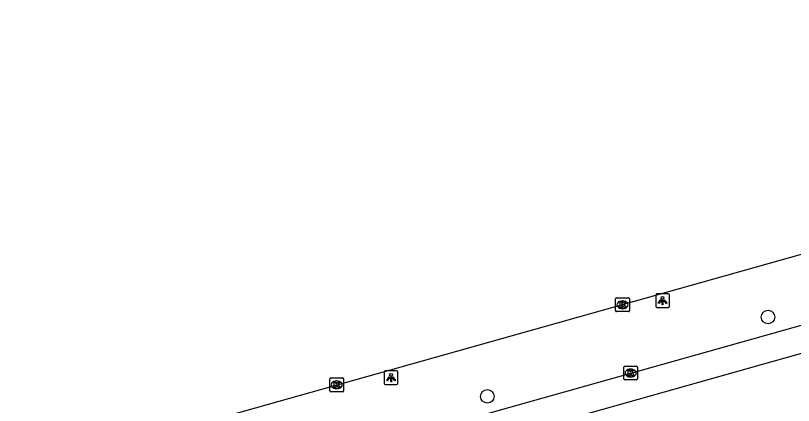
# Model space of a CAD drawing. Extents: x 159689 to 160786, y 387323 to 388339.
# Drawn here: x 159801.3 to 159857.6, y 388209 to 388237.2 of the extents above; entities that cross this region are included whole.
import ezdxf

# ---------------------------------------------------------------- set-up
doc = ezdxf.new("R2010")
doc.units = 0
for name, color, linetype in [('IMGEO_Boom', 7, 'Continuous'), ('IMGEO_Kolk', 7, 'Continuous'), ('IMGEO_Lichtpunt', 7, 'Continuous'), ('IMGEO_Parkeervlak_open', 7, 'Continuous'), ('IMGEO_Rijbaan_lokaal_open', 7, 'Continuous'), ('IMGEO_Rijbaan_regionaal_gesloten', 7, 'Continuous')]:
    doc.layers.add(name, color=color, linetype=linetype)

msp = doc.modelspace()

# ---------------------------------------------------------------- linework, layer by layer
at = {"layer": 'IMGEO_Boom'}
for centre in [(159855.8, 388215.366), (159835.487, 388209.632)]:
    msp.add_circle(centre, 0.489, dxfattribs=at)
at = {"layer": 'IMGEO_Kolk'}
for p, q in [((159844.766, 388215.833), (159844.766, 388216.685)), ((159844.841, 388216.759), (159845.693, 388216.759)), ((159845.254, 388216.539), (159845.279, 388216.539)), ((159845.767, 388216.685), (159845.767, 388215.833)), ((159845.277, 388215.979), (159845.252, 388215.979)), ((159845.693, 388215.759), (159844.841, 388215.759)), ((159845.357, 388210.896), (159845.357, 388211.748)), ((159845.432, 388211.822), (159846.284, 388211.822)), ((159845.845, 388211.602), (159845.87, 388211.602)), ((159846.358, 388211.748), (159846.358, 388210.896)), ((159824.081, 388210.044), (159824.081, 388210.896)), ((159824.156, 388210.97), (159825.008, 388210.97)), ((159825.082, 388210.896), (159825.082, 388210.044)), ((159846.284, 388210.822), (159845.432, 388210.822)), ((159845.868, 388211.042), (159845.843, 388211.042)), ((159824.569, 388210.75), (159824.594, 388210.75)), ((159825.008, 388209.97), (159824.156, 388209.97)), ((159824.592, 388210.19), (159824.567, 388210.19))]:
    msp.add_line(p, q, dxfattribs=at)
for points in [[(159844.766, 388215.833), (159844.766, 388216.685)], [(159844.841, 388216.759), (159845.693, 388216.759)], [(159845.087, 388216.459), (159845.21, 388216.459), (159845.21, 388216.308), (159845.34, 388216.459), (159845.504, 388216.459), (159845.358, 388216.308), (159845.511, 388216.059), (159845.359, 388216.059), (159845.274, 388216.223), (159845.21, 388216.156), (159845.21, 388216.059), (159845.087, 388216.059), (159845.087, 388216.459)], [(159845.767, 388216.685), (159845.767, 388215.833)], [(159845.693, 388215.759), (159844.841, 388215.759)], [(159845.357, 388210.896), (159845.357, 388211.748)], [(159845.432, 388211.822), (159846.284, 388211.822)], [(159845.678, 388211.522), (159845.801, 388211.522), (159845.801, 388211.371), (159845.931, 388211.522), (159846.095, 388211.522), (159845.949, 388211.371), (159846.102, 388211.122), (159845.95, 388211.122), (159845.865, 388211.286), (159845.801, 388211.219), (159845.801, 388211.122), (159845.678, 388211.122), (159845.678, 388211.522)], [(159846.358, 388211.748), (159846.358, 388210.896)], [(159824.081, 388210.044), (159824.081, 388210.896)], [(159824.156, 388210.97), (159825.008, 388210.97)], [(159825.082, 388210.896), (159825.082, 388210.044)], [(159846.284, 388210.822), (159845.432, 388210.822)], [(159824.402, 388210.67), (159824.525, 388210.67), (159824.525, 388210.519), (159824.655, 388210.67), (159824.819, 388210.67), (159824.673, 388210.519), (159824.826, 388210.27), (159824.674, 388210.27), (159824.589, 388210.434), (159824.525, 388210.367), (159824.525, 388210.27), (159824.402, 388210.27), (159824.402, 388210.67)], [(159825.008, 388209.97), (159824.156, 388209.97)]]:
    msp.add_lwpolyline(points, dxfattribs=at)
for centre, start, end in [((159844.843, 388216.683), 91.552, 178.448), ((159844.843, 388216.683), 91.552, 178.448), ((159845.691, 388216.683), 1.552, 88.448), ((159845.691, 388216.683), 1.552, 88.448), ((159844.843, 388215.835), 181.552, 268.448), ((159844.843, 388215.835), 181.552, 268.448), ((159845.691, 388215.835), 271.552, 358.448), ((159845.691, 388215.835), 271.552, 358.448), ((159845.434, 388211.746), 91.552, 178.448), ((159845.434, 388211.746), 91.552, 178.448), ((159846.282, 388211.746), 1.552, 88.448), ((159846.282, 388211.746), 1.552, 88.448), ((159824.158, 388210.894), 91.552, 178.448), ((159824.158, 388210.894), 91.552, 178.448), ((159825.006, 388210.894), 1.552, 88.448), ((159825.006, 388210.894), 1.552, 88.448), ((159845.434, 388210.898), 181.552, 268.448), ((159845.434, 388210.898), 181.552, 268.448), ((159846.282, 388210.898), 271.552, 358.448), ((159846.282, 388210.898), 271.552, 358.448), ((159824.158, 388210.046), 181.552, 268.448), ((159824.158, 388210.046), 181.552, 268.448), ((159825.006, 388210.046), 271.552, 358.448), ((159825.006, 388210.046), 271.552, 358.448)]:
    msp.add_arc(centre, 0.0765, start, end, dxfattribs=at)
for centre, major_axis, ratio, start_param, end_param in [((159845.253, 388216.259), (-0.387, 0.002), 0.722429, 4.712389, 7.853982), ((159845.278, 388216.259), (-0.39, 0.002), 0.717154, 1.570796, 4.712389), ((159845.844, 388211.322), (-0.387, 0.002), 0.722429, 4.712389, 7.853982), ((159845.869, 388211.322), (-0.39, 0.002), 0.717154, 1.570796, 4.712389), ((159824.568, 388210.47), (-0.387, 0.002), 0.722429, 4.712389, 7.853982), ((159824.593, 388210.47), (-0.39, 0.002), 0.717154, 1.570796, 4.712389)]:
    msp.add_ellipse(centre, major_axis=major_axis, ratio=ratio, start_param=start_param, end_param=end_param, dxfattribs=at)
at = {"layer": 'IMGEO_Lichtpunt'}
for p, q in [((159848.571, 388217.058), (159847.763, 388217.058)), ((159848.571, 388217.058), (159847.763, 388217.058)), ((159847.669, 388216.963), (159847.669, 388216.156)), ((159847.669, 388216.963), (159847.669, 388216.156)), ((159848.665, 388216.156), (159848.665, 388216.963)), ((159848.665, 388216.156), (159848.665, 388216.963)), ((159847.763, 388216.062), (159848.571, 388216.062)), ((159847.763, 388216.062), (159848.571, 388216.062)), ((159828.014, 388211.382), (159828.014, 388210.575)), ((159828.014, 388211.382), (159828.014, 388210.575)), ((159828.916, 388211.477), (159828.108, 388211.477)), ((159828.916, 388211.477), (159828.108, 388211.477)), ((159829.01, 388210.575), (159829.01, 388211.382)), ((159829.01, 388210.575), (159829.01, 388211.382)), ((159828.108, 388210.481), (159828.916, 388210.481)), ((159828.108, 388210.481), (159828.916, 388210.481))]:
    msp.add_line(p, q, dxfattribs=at)
for points in [[(159848.043, 388216.627), (159848.082, 388216.599), (159847.894, 388216.337), (159847.856, 388216.364), (159848.043, 388216.627)], [(159848.145, 388216.579), (159848.192, 388216.579), (159848.192, 388216.257), (159848.145, 388216.257), (159848.145, 388216.579)], [(159848.255, 388216.599), (159848.293, 388216.626), (159848.48, 388216.364), (159848.441, 388216.336), (159848.255, 388216.599)], [(159828.388, 388211.046), (159828.427, 388211.018), (159828.239, 388210.756), (159828.201, 388210.783), (159828.388, 388211.046)], [(159828.49, 388210.998), (159828.537, 388210.998), (159828.537, 388210.676), (159828.49, 388210.676), (159828.49, 388210.998)], [(159828.6, 388211.018), (159828.638, 388211.045), (159828.825, 388210.783), (159828.786, 388210.755), (159828.6, 388211.018)]]:
    msp.add_lwpolyline(points, dxfattribs=at)
for centre in [(159848.168, 388216.761), (159828.513, 388211.18)]:
    msp.add_circle(centre, 0.0994, dxfattribs=at)
for centre, start, end in [((159847.763, 388216.963), 90, 180), ((159847.763, 388216.963), 90, 180), ((159848.571, 388216.963), 0, 90), ((159848.571, 388216.963), 0, 90), ((159847.763, 388216.156), 180, 270), ((159847.763, 388216.156), 180, 270), ((159848.571, 388216.156), 270, 0), ((159848.571, 388216.156), 270, 360), ((159828.108, 388211.382), 90, 180), ((159828.108, 388211.382), 90, 180), ((159828.916, 388211.382), 0, 90), ((159828.916, 388211.382), 0, 90), ((159828.108, 388210.575), 180, 270), ((159828.108, 388210.575), 180, 270), ((159828.916, 388210.575), 270, 0), ((159828.916, 388210.575), 270, 360)]:
    msp.add_arc(centre, 0.0946, start, end, dxfattribs=at)
at = {"layer": 'IMGEO_Parkeervlak_open'}
msp.add_lwpolyline([(159752.583, 388183.497), (159752.167, 388185.012), (159768.684, 388189.645), (159785.592, 388194.317), (159804.409, 388199.642), (159825.126, 388205.478), (159845.859, 388211.321), (159866.616, 388217.142), (159886.436, 388222.745), (159891.938, 388224.314)], dxfattribs=at)
at = {"layer": 'IMGEO_Rijbaan_lokaal_open'}
msp.add_lwpolyline([(159895.708, 388223.298), (159752.279, 388182.917)], dxfattribs=at)
at = {"layer": 'IMGEO_Rijbaan_regionaal_gesloten'}
msp.add_lwpolyline([(159716.247, 388179.993), (159919.6, 388237.172)], dxfattribs=at)

doc.saveas('drawing.dxf')
